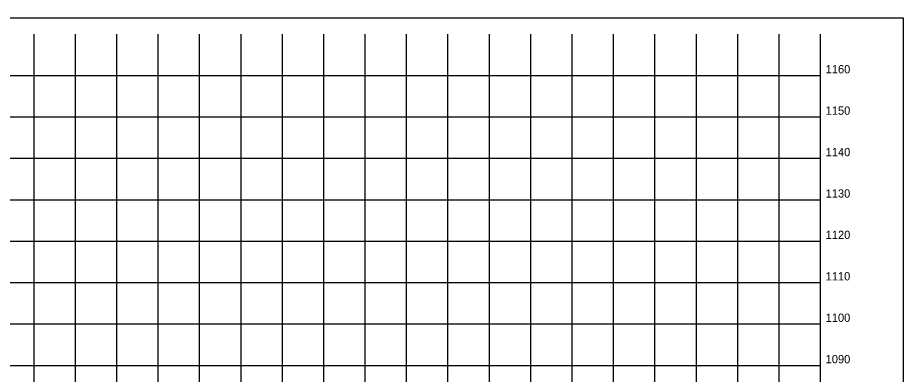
# Model space of a CAD drawing. Extents: x 1131015 to 1136271, y 133453 to 174329.
# Drawn here: x 1131296.5 to 1131510.5, y 155745.5 to 155831.6 of the extents above; entities that cross this region are included whole.
import ezdxf

# ---------------------------------------------------------------- set-up
doc = ezdxf.new("R2010")
doc.units = 0
for name, color, linetype in [('DESIGN - SHEET - Corner Text', 7, 'Continuous'), ('DESIGN - SHEET - Linework', 7, 'Continuous'), ('DESIGN - SHEET - Plot Shape', 7, 'Continuous')]:
    doc.layers.add(name, color=color, linetype=linetype)

msp = doc.modelspace()

# ---------------------------------------------------------------- linework, layer by layer
at = {"layer": 'DESIGN - SHEET - Linework'}
for p, q in [((1131300.46, 155617.66), (1131300.46, 155827.66)), ((1131310.46, 155617.66), (1131310.46, 155827.66)), ((1131320.46, 155617.66), (1131320.46, 155827.66)), ((1131330.46, 155617.66), (1131330.46, 155827.66)), ((1131340.46, 155617.66), (1131340.46, 155827.66)), ((1131350.46, 155617.66), (1131350.46, 155827.66)), ((1131360.46, 155617.66), (1131360.46, 155827.66)), ((1131370.46, 155617.66), (1131370.46, 155827.66)), ((1131380.46, 155617.66), (1131380.46, 155827.66)), ((1131390.46, 155617.66), (1131390.46, 155827.66)), ((1131400.46, 155617.66), (1131400.46, 155827.66)), ((1131410.46, 155617.66), (1131410.46, 155827.66)), ((1131420.46, 155617.66), (1131420.46, 155827.66)), ((1131430.46, 155617.66), (1131430.46, 155827.66)), ((1131440.46, 155617.66), (1131440.46, 155827.66)), ((1131450.46, 155617.66), (1131450.46, 155827.66)), ((1131460.46, 155617.66), (1131460.46, 155827.66)), ((1131470.46, 155617.66), (1131470.46, 155827.66)), ((1131480.46, 155617.66), (1131480.46, 155827.66)), ((1131190.46, 155817.66), (1131490.46, 155817.66)), ((1131190.46, 155807.66), (1131490.46, 155807.66)), ((1131190.46, 155797.66), (1131490.46, 155797.66)), ((1131190.46, 155787.66), (1131490.46, 155787.66)), ((1131190.46, 155777.66), (1131490.46, 155777.66)), ((1131190.46, 155767.66), (1131490.46, 155767.66)), ((1131190.46, 155757.66), (1131490.46, 155757.66)), ((1131190.46, 155747.66), (1131490.46, 155747.66))]:
    msp.add_line(p, q, dxfattribs=at)
msp.add_lwpolyline([(1131190.46, 155827.66), (1131190.46, 155617.66), (1131490.46, 155617.66), (1131490.46, 155827.66)], dxfattribs=at)
at = {"layer": 'DESIGN - SHEET - Plot Shape'}
msp.add_lwpolyline([(1131170.46, 155831.6), (1131510.46, 155831.6), (1131510.46, 155613.72), (1131170.46, 155613.72)], close=True, dxfattribs=at)

# ---------------------------------------------------------------- texts
at = {"layer": 'DESIGN - SHEET - Corner Text'}
for s, p in [('1160', (1131491.7, 155818.16)), ('1150', (1131491.7, 155808.16)), ('1140', (1131491.7, 155798.16)), ('1130', (1131491.7, 155788.16)), ('1120', (1131491.7, 155778.16)), ('1110', (1131491.7, 155768.16)), ('1100', (1131491.7, 155758.16)), ('1090', (1131491.7, 155748.16))]:
    msp.add_text(s, height=2, dxfattribs=at).set_placement(p)

doc.saveas('drawing.dxf')
